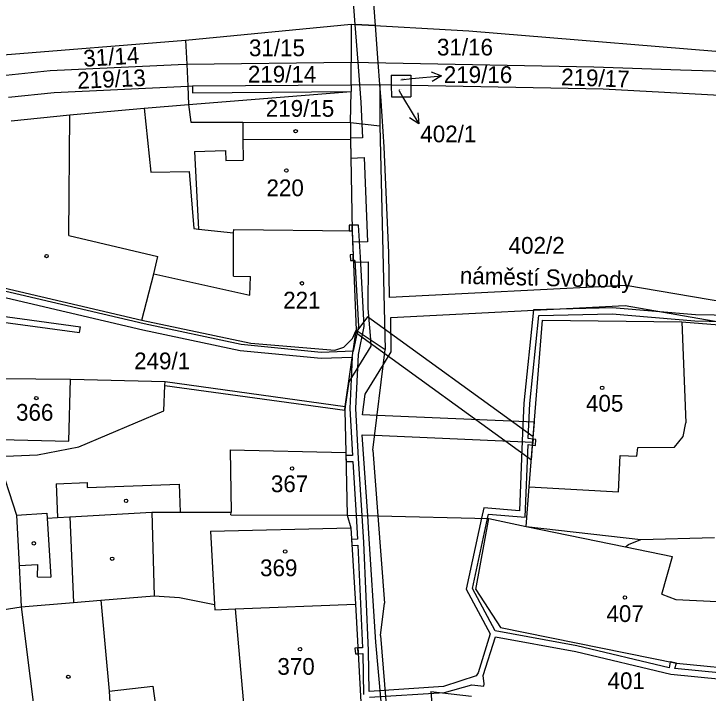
# Model space of a CAD drawing. Extents: x -785744 to -782822, y -1067550 to -1063910.
# Drawn here: x -783623.8 to -783553.3, y -1065320.1 to -1065251.1 of the extents above; entities that cross this region are included whole.
import ezdxf

# ---------------------------------------------------------------- set-up
doc = ezdxf.new("R2010")
doc.units = 0
for name, color, linetype in [('Hranice parcel', 7, 'Continuous'), ('Parcelní čísla', 7, 'Continuous'), ('Pop_ČP_popisy', 7, 'Continuous'), ('Vnitřní kresba', 7, 'Continuous'), ('Věcná břemena k části', 7, 'Continuous'), ('Značky budov', 7, 'Continuous')]:
    doc.layers.add(name, color=color, linetype=linetype)

msp = doc.modelspace()

# ---------------------------------------------------------------- linework, layer by layer
at = {"layer": 'Hranice parcel'}
for points in [[(-783606.38, -1065253.79), (-783589.58, -1065252.19)], [(-783589.58, -1065252.19), (-783589.55, -1065256.02)], [(-783589.58, -1065252.19), (-783577.61, -1065252.87)], [(-783577.61, -1065252.87), (-783547.17, -1065255.35)], [(-783624.91, -1065255.29), (-783606.38, -1065253.79)], [(-783606.38, -1065253.79), (-783606.27, -1065256.25)], [(-783606.27, -1065256.25), (-783589.55, -1065256.02)], [(-783589.57, -1065258.33), (-783589.55, -1065256.02)], [(-783589.55, -1065256.02), (-783564.92, -1065256.51)], [(-783620.13, -1065256.88), (-783607.13, -1065256.26)], [(-783607.13, -1065256.26), (-783606.27, -1065256.25)], [(-783606.27, -1065256.25), (-783606.17, -1065258.47)], [(-783564.92, -1065256.51), (-783556.11, -1065256.8)], [(-783556.11, -1065256.8), (-783547.15, -1065257.08)], [(-783624.66, -1065257.35), (-783620.13, -1065256.88)], [(-783585.5, -1065257.35), (-783585.49, -1065258.33)], [(-783585.5, -1065257.35), (-783583.5, -1065257.37)], [(-783583.5, -1065257.37), (-783583.5, -1065258.37)], [(-783606.17, -1065258.47), (-783606.09, -1065260.35)], [(-783589.57, -1065258.33), (-783586.66, -1065258.31)], [(-783589.57, -1065258.33), (-783589.56, -1065259.02)], [(-783586.66, -1065258.31), (-783585.49, -1065258.33)], [(-783585.49, -1065258.33), (-783583.5, -1065258.37)], [(-783585.49, -1065258.33), (-783585.47, -1065259.57)], [(-783583.5, -1065258.37), (-783563.98, -1065258.75)], [(-783583.5, -1065258.37), (-783583.49, -1065259.56)], [(-783563.98, -1065258.75), (-783547.12, -1065259.65)], [(-783606.09, -1065260.35), (-783589.56, -1065259.02)], [(-783589.65, -1065262.17), (-783589.56, -1065259.02)], [(-783585.47, -1065259.57), (-783583.49, -1065259.56)], [(-783610.61, -1065260.7), (-783606.09, -1065260.35)], [(-783606.09, -1065260.35), (-783605.84, -1065262.13)], [(-783618.13, -1065261.38), (-783610.61, -1065260.7)], [(-783610.61, -1065260.7), (-783609.92, -1065267.2)], [(-783624.1, -1065261.98), (-783618.13, -1065261.38)], [(-783605.84, -1065262.13), (-783600.57, -1065262.14)], [(-783600.57, -1065262.14), (-783589.65, -1065262.17)], [(-783589.65, -1065262.17), (-783589.62, -1065263.86)], [(-783589.62, -1065263.86), (-783589.47, -1065273.14)], [(-783609.92, -1065267.2), (-783606.01, -1065267.15)], [(-783606.01, -1065267.15), (-783605.56, -1065272.93)], [(-783605.56, -1065272.93), (-783605.06, -1065272.98)], [(-783605.06, -1065272.98), (-783601.51, -1065273.36)], [(-783601.51, -1065273.36), (-783601.47, -1065273.03)], [(-783601.47, -1065273.03), (-783589.47, -1065273.14)], [(-783589.47, -1065273.14), (-783589.06, -1065283.23)], [(-783625.46, -1065278.82), (-783610.84, -1065282.22)], [(-783610.84, -1065282.22), (-783599.77, -1065284.57)], [(-783571.47, -1065299.15), (-783570.13, -1065282.24)], [(-783570.13, -1065282.24), (-783555.99, -1065282.4)], [(-783555.99, -1065282.4), (-783551.33, -1065282.76)], [(-783590.17, -1065290.98), (-783589.06, -1065283.23)], [(-783589.42, -1065284.08), (-783589.06, -1065283.23)], [(-783590.3, -1065284.98), (-783589.42, -1065284.08)], [(-783599.77, -1065284.57), (-783591.22, -1065285.28)], [(-783591.22, -1065285.28), (-783590.3, -1065284.98)], [(-783625.11, -1065288.13), (-783618.08, -1065288.2)], [(-783618.08, -1065288.2), (-783608.46, -1065288.45)], [(-783608.51, -1065288.84), (-783608.46, -1065288.45)], [(-783608.46, -1065288.45), (-783590.17, -1065290.98)], [(-783608.6, -1065291.44), (-783608.51, -1065288.84)], [(-783590.22, -1065291.37), (-783590.17, -1065290.98)], [(-783590.22, -1065291.37), (-783590.11, -1065295.65)], [(-783617.24, -1065295.08), (-783608.6, -1065291.44)], [(-783621.42, -1065295.9), (-783617.24, -1065295.08)], [(-783625.53, -1065296.07), (-783621.42, -1065295.9)], [(-783625.53, -1065296.07), (-783623.56, -1065302.01)], [(-783590.11, -1065295.65), (-783589.98, -1065302.02)], [(-783571.78, -1065303.16), (-783571.47, -1065299.15)], [(-783623.56, -1065302.01), (-783620.47, -1065301.82)], [(-783620.47, -1065301.82), (-783620.44, -1065302.33)], [(-783618.15, -1065302.19), (-783609.82, -1065301.7)], [(-783609.82, -1065301.7), (-783606.95, -1065301.7)], [(-783606.95, -1065301.7), (-783601.77, -1065301.72)], [(-783601.78, -1065301.97), (-783601.77, -1065301.72)], [(-783601.78, -1065301.97), (-783589.98, -1065302.02)], [(-783623.56, -1065302.01), (-783623.3, -1065307.13)], [(-783620.44, -1065302.33), (-783619.4, -1065302.26)], [(-783619.4, -1065302.26), (-783618.15, -1065302.19)], [(-783589.98, -1065302.02), (-783589.61, -1065303.3)], [(-783589.98, -1065302.02), (-783586.87, -1065302.09)], [(-783586.87, -1065302.09), (-783575.57, -1065302.34)], [(-783576.91, -1065309.57), (-783575.57, -1065302.34)], [(-783575.57, -1065302.34), (-783571.78, -1065303.16)], [(-783589.61, -1065303.3), (-783589.12, -1065311.05)], [(-783571.78, -1065303.16), (-783560.13, -1065304.49)], [(-783560.13, -1065304.49), (-783552.66, -1065304.27)], [(-783623.3, -1065307.13), (-783623.09, -1065311.33)], [(-783576.91, -1065309.57), (-783574.41, -1065313.42)], [(-783615.01, -1065310.65), (-783609.59, -1065310.21)], [(-783609.59, -1065310.21), (-783607.01, -1065310.36)], [(-783607.01, -1065310.36), (-783603.45, -1065311.1)], [(-783623.09, -1065311.33), (-783617.76, -1065310.88)], [(-783617.76, -1065310.88), (-783615.01, -1065310.65)], [(-783603.45, -1065311.1), (-783603.43, -1065311.62)], [(-783601.35, -1065311.53), (-783589.12, -1065311.05)], [(-783589.12, -1065311.05), (-783588.44, -1065323.45)], [(-783631.46, -1065312.64), (-783623.09, -1065311.33)], [(-783603.43, -1065311.62), (-783601.35, -1065311.53)], [(-783574.41, -1065313.42), (-783556.53, -1065317.04)], [(-783556.53, -1065317.04), (-783541.28, -1065318.54)]]:
    msp.add_lwpolyline(points, dxfattribs=at)
at = {"layer": 'Pop_ČP_popisy'}
for p, q in [((-783583.39, -1065257.71), (-783580.405, -1065257.413)), ((-783584.24, -1065259.71), (-783582.7, -1065262.284))]:
    msp.add_line(p, q, dxfattribs=at)
for points in [[(-783581.449, -1065257.014), (-783580.405, -1065257.413), (-783581.35, -1065258.009)], [(-783584.52, -1065257.82), (-783583.39, -1065257.71)], [(-783584.74, -1065258.87), (-783584.24, -1065259.71)], [(-783582.784, -1065261.17), (-783582.7, -1065262.284), (-783583.642, -1065261.683)]]:
    msp.add_lwpolyline(points, dxfattribs=at)
at = {"layer": 'Vnitřní kresba'}
for points in [[(-783619.73, -1065259.13), (-783606.17, -1065258.47)], [(-783606.17, -1065258.47), (-783605.68, -1065258.45)], [(-783605.68, -1065258.45), (-783589.57, -1065258.33)], [(-783605.68, -1065258.45), (-783605.67, -1065259.14)], [(-783586.66, -1065258.31), (-783586.66, -1065262.5)], [(-783624.39, -1065259.6), (-783619.73, -1065259.13)], [(-783605.67, -1065259.14), (-783589.56, -1065259.02)], [(-783618.26, -1065273.63), (-783618.13, -1065261.38)], [(-783600.57, -1065262.14), (-783600.56, -1065263.89)], [(-783589.65, -1065262.17), (-783586.66, -1065262.5)], [(-783586.66, -1065262.5), (-783586.1, -1065285.19)], [(-783600.56, -1065263.89), (-783589.62, -1065263.86)], [(-783600.56, -1065263.89), (-783600.54, -1065265.99)], [(-783605.47, -1065265.1), (-783602.34, -1065264.99)], [(-783605.47, -1065265.1), (-783605.06, -1065272.98)], [(-783602.34, -1065264.99), (-783602.3, -1065266.01)], [(-783602.3, -1065266.01), (-783600.54, -1065265.99)], [(-783618.26, -1065273.63), (-783609.21, -1065275.77)], [(-783601.52, -1065277.76), (-783601.51, -1065273.36)], [(-783609.6, -1065277.52), (-783609.21, -1065275.77)], [(-783610.84, -1065282.22), (-783609.6, -1065277.52)], [(-783609.6, -1065277.52), (-783599.86, -1065279.69)], [(-783601.52, -1065277.76), (-783599.8, -1065277.8)], [(-783599.86, -1065279.69), (-783599.8, -1065277.8)], [(-783636.38, -1065280.26), (-783617.06, -1065282.89)], [(-783636.47, -1065280.86), (-783617.15, -1065283.49)], [(-783617.15, -1065283.49), (-783617.06, -1065282.89)], [(-783555.99, -1065282.4), (-783555.58, -1065292.65)], [(-783589.06, -1065283.23), (-783586.1, -1065285.19)], [(-783587.38, -1065295.42), (-783586.1, -1065285.19)], [(-783618.24, -1065294.51), (-783618.08, -1065288.2)], [(-783608.51, -1065288.84), (-783590.22, -1065291.37)], [(-783555.83, -1065294.04), (-783555.58, -1065292.65)], [(-783556.73, -1065295.13), (-783555.83, -1065294.04)], [(-783625.19, -1065294.33), (-783618.24, -1065294.51)], [(-783601.86, -1065295.37), (-783590.11, -1065295.65)], [(-783601.86, -1065295.37), (-783601.77, -1065301.72)], [(-783587.38, -1065295.42), (-783586.87, -1065302.09)], [(-783560.54, -1065296.04), (-783560.44, -1065295.16)], [(-783560.44, -1065295.16), (-783556.73, -1065295.13)], [(-783562.4, -1065299.64), (-783562.23, -1065295.95)], [(-783562.23, -1065295.95), (-783560.54, -1065296.04)], [(-783619.54, -1065298.83), (-783616.4, -1065298.71)], [(-783619.54, -1065298.83), (-783619.4, -1065302.26)], [(-783616.4, -1065298.71), (-783616.38, -1065299.21)], [(-783616.38, -1065299.21), (-783607.03, -1065298.86)], [(-783607.03, -1065298.86), (-783606.95, -1065301.7)], [(-783571.47, -1065299.15), (-783562.4, -1065299.64)], [(-783609.82, -1065301.7), (-783609.59, -1065310.21)], [(-783620.44, -1065302.33), (-783620.08, -1065308.32)], [(-783618.15, -1065302.19), (-783617.76, -1065310.88)], [(-783586.87, -1065302.09), (-783586.18, -1065310.96)], [(-783603.84, -1065303.63), (-783589.61, -1065303.3)], [(-783571.78, -1065303.16), (-783561.7, -1065305.22)], [(-783603.84, -1065303.63), (-783603.45, -1065311.1)], [(-783561.4, -1065304.98), (-783560.13, -1065304.49)], [(-783561.7, -1065305.22), (-783561.4, -1065304.98)], [(-783561.7, -1065305.22), (-783556.94, -1065306.21)], [(-783557.99, -1065310.05), (-783556.94, -1065306.21)], [(-783623.3, -1065307.13), (-783621.4, -1065307.03)], [(-783621.43, -1065308.27), (-783621.4, -1065307.03)], [(-783621.43, -1065308.27), (-783620.08, -1065308.32)], [(-783557.99, -1065310.05), (-783556.6, -1065310.57)], [(-783615.01, -1065310.65), (-783614.16, -1065319.88)], [(-783586.6, -1065314.24), (-783586.18, -1065310.96)], [(-783556.6, -1065310.57), (-783541.22, -1065311.31)], [(-783623.09, -1065311.33), (-783621.27, -1065325.88)], [(-783601.35, -1065311.53), (-783600.27, -1065323.85)], [(-783586.6, -1065314.24), (-783581.05, -1065382.16)], [(-783614.16, -1065319.88), (-783609.71, -1065319.36)], [(-783609.71, -1065319.36), (-783609.07, -1065324.04)], [(-783614.16, -1065319.88), (-783613.84, -1065324.99)], [(-783581.48, -1065319.9), (-783577.34, -1065320.39)], [(-783581.48, -1065319.9), (-783576.6, -1065381.41)]]:
    msp.add_lwpolyline(points, dxfattribs=at)
at = {"layer": 'Věcná břemena k části'}
for points in [[(-783589.53, -1065247.68), (-783589.19, -1065252.21)], [(-783587.11, -1065252.33), (-783587.45, -1065247.78)], [(-783587.11, -1065252.33), (-783589.19, -1065252.21)], [(-783589.19, -1065252.21), (-783588.9, -1065256.03)], [(-783589.19, -1065252.21), (-783587.11, -1065252.33)], [(-783586.83, -1065256.07), (-783587.11, -1065252.33)], [(-783588.9, -1065256.03), (-783588.72, -1065258.32)], [(-783586.66, -1065258.31), (-783586.83, -1065256.07)], [(-783588.72, -1065258.32), (-783588.59, -1065260.09)], [(-783586.53, -1065259.95), (-783586.66, -1065258.31)], [(-783588.59, -1065260.09), (-783588.47, -1065262.3)], [(-783586.21, -1065264.64), (-783586.53, -1065259.95)], [(-783588.47, -1065262.3), (-783588.4, -1065263.7)], [(-783588.4, -1065263.7), (-783589.62, -1065263.76)], [(-783589.62, -1065263.76), (-783589.62, -1065263.86)], [(-783589.62, -1065263.86), (-783589.59, -1065265.79)], [(-783585.74, -1065275.39), (-783586.21, -1065264.64)], [(-783589.59, -1065265.79), (-783588.25, -1065265.72)], [(-783588.25, -1065265.72), (-783587.9, -1065274.27)], [(-783589.78, -1065272.57), (-783589.77, -1065273.14)], [(-783589.48, -1065272.57), (-783589.78, -1065272.57)], [(-783589.47, -1065273.14), (-783589.48, -1065272.57)], [(-783588.81, -1065272.57), (-783589.48, -1065272.57)], [(-783589.48, -1065272.57), (-783589.47, -1065273.14)], [(-783588.63, -1065275.84), (-783588.81, -1065272.57)], [(-783589.77, -1065273.14), (-783589.47, -1065273.14)], [(-783589.47, -1065273.14), (-783589.42, -1065274.3)], [(-783587.9, -1065274.27), (-783589.42, -1065274.3)], [(-783589.42, -1065274.3), (-783589.34, -1065276.33)], [(-783589.42, -1065274.3), (-783589.37, -1065275.57)], [(-783589.37, -1065275.57), (-783589.67, -1065275.58)], [(-783589.67, -1065275.58), (-783589.65, -1065276.18)], [(-783589.35, -1065276.17), (-783589.37, -1065275.57)], [(-783589.37, -1065275.57), (-783589.35, -1065276.17)], [(-783588.23, -1065282.87), (-783588.63, -1065275.84)], [(-783585.66, -1065279.94), (-783585.74, -1065275.39)], [(-783589.65, -1065276.18), (-783589.35, -1065276.17)], [(-783589.35, -1065276.17), (-783589.21, -1065276.17)], [(-783589.34, -1065276.33), (-783587.85, -1065276.3)], [(-783589.21, -1065276.17), (-783588.83, -1065282.83)], [(-783587.85, -1065276.3), (-783587.86, -1065281.05)], [(-783561.66, -1065278.69), (-783585.66, -1065279.94)], [(-783551.49, -1065280.44), (-783561.66, -1065278.69)], [(-783610.59, -1065282.61), (-783625.85, -1065279.05)], [(-783626.33, -1065279.55), (-783610.73, -1065283.19)], [(-783585.52, -1065281.97), (-783561.72, -1065280.75)], [(-783561.72, -1065280.75), (-783552.02, -1065282.42)], [(-783587.86, -1065281.05), (-783587.61, -1065284.19)], [(-783571.03, -1065281.16), (-783572.02, -1065290.64)], [(-783563.04, -1065280.97), (-783571.03, -1065281.16)], [(-783554.6, -1065281.68), (-783563.04, -1065280.97)], [(-783587.92, -1065281.87), (-783589.1, -1065283.49)], [(-783571.07, -1065294.06), (-783587.92, -1065281.87)], [(-783585.5, -1065285.43), (-783585.52, -1065281.97)], [(-783571.42, -1065290.68), (-783570.49, -1065281.74)], [(-783570.49, -1065281.74), (-783563.06, -1065281.57)], [(-783563.06, -1065281.57), (-783554.64, -1065282.28)], [(-783550.8, -1065281.76), (-783554.6, -1065281.68)], [(-783600.74, -1065284.71), (-783610.59, -1065282.61)], [(-783588.83, -1065282.83), (-783589.37, -1065285.38)], [(-783588.83, -1065285.71), (-783588.23, -1065282.87)], [(-783554.64, -1065282.28), (-783550.32, -1065282.38)], [(-783610.73, -1065283.19), (-783600.84, -1065285.31)], [(-783589.1, -1065283.49), (-783571.25, -1065296.4)], [(-783587.61, -1065284.19), (-783587.56, -1065284.85)], [(-783592.6, -1065285.49), (-783600.74, -1065284.71)], [(-783587.56, -1065284.85), (-783589.81, -1065288.48)], [(-783600.84, -1065285.31), (-783592.62, -1065286.09)], [(-783589.37, -1065285.38), (-783592.6, -1065285.49)], [(-783589.09, -1065291.19), (-783588.83, -1065285.71)], [(-783586.29, -1065286.71), (-783585.5, -1065285.43)], [(-783592.62, -1065286.09), (-783589.45, -1065285.98)], [(-783589.45, -1065285.98), (-783589.69, -1065291.19)], [(-783588.16, -1065289.73), (-783586.29, -1065286.71)], [(-783589.81, -1065288.48), (-783590.17, -1065290.98)], [(-783588.43, -1065291.83), (-783588.16, -1065289.73)], [(-783572.02, -1065290.64), (-783572.18, -1065294.46)], [(-783571.57, -1065294.22), (-783571.42, -1065290.68)], [(-783590.17, -1065290.98), (-783590.22, -1065291.37)], [(-783590.22, -1065291.37), (-783590.11, -1065295.65)], [(-783589.69, -1065291.19), (-783589.44, -1065295.97)], [(-783588.82, -1065296.25), (-783589.09, -1065291.19)], [(-783586.94, -1065291.89), (-783588.43, -1065291.83)], [(-783570.95, -1065292.59), (-783586.94, -1065291.89)], [(-783571.11, -1065294.61), (-783570.95, -1065292.59)], [(-783588.44, -1065293.86), (-783587.19, -1065293.91)], [(-783587.89, -1065302.07), (-783588.44, -1065293.86)], [(-783587.19, -1065293.91), (-783571.11, -1065294.61)], [(-783571.09, -1065294.31), (-783571.57, -1065294.22)], [(-783571.25, -1065296.4), (-783571.07, -1065294.06)], [(-783572.18, -1065294.46), (-783572.47, -1065301.57)], [(-783571.89, -1065302.23), (-783571.59, -1065294.83)], [(-783571.59, -1065294.83), (-783571.13, -1065294.91)], [(-783571.11, -1065294.61), (-783571.13, -1065294.91)], [(-783571.13, -1065294.91), (-783571.11, -1065294.61)], [(-783571.13, -1065294.91), (-783570.83, -1065294.93)], [(-783571.09, -1065294.31), (-783571.11, -1065294.61)], [(-783571.11, -1065294.61), (-783571.09, -1065294.31)], [(-783570.79, -1065294.33), (-783571.09, -1065294.31)], [(-783570.83, -1065294.93), (-783570.79, -1065294.33)], [(-783590.11, -1065295.65), (-783589.98, -1065302.02)], [(-783590.1, -1065295.96), (-783590.09, -1065296.56)], [(-783589.44, -1065295.97), (-783590.1, -1065295.96)], [(-783588.46, -1065302.05), (-783588.82, -1065296.25)], [(-783590.09, -1065296.56), (-783589.4, -1065296.57)], [(-783589.4, -1065296.57), (-783589.06, -1065302.04)], [(-783576.1, -1065301.26), (-783576.33, -1065302.32)], [(-783572.47, -1065301.57), (-783576.1, -1065301.26)], [(-783575.71, -1065302.34), (-783575.62, -1065301.9)], [(-783575.62, -1065301.9), (-783571.89, -1065302.23)], [(-783589.98, -1065302.02), (-783589.61, -1065303.3)], [(-783589.06, -1065302.04), (-783588.91, -1065304.45)], [(-783588.29, -1065304.78), (-783588.46, -1065302.05)], [(-783587.77, -1065303.89), (-783587.89, -1065302.07)], [(-783576.33, -1065302.32), (-783577.87, -1065309.53)], [(-783577.23, -1065309.45), (-783575.71, -1065302.34)], [(-783589.61, -1065303.3), (-783589.12, -1065311.05)], [(-783586.01, -1065326.59), (-783587.05, -1065314.9), (-783587.77, -1065303.89)], [(-783588.91, -1065304.45), (-783589.53, -1065304.5)], [(-783589.53, -1065304.5), (-783589.5, -1065305.1)], [(-783587.79, -1065315.75), (-783588.29, -1065304.78)], [(-783589.5, -1065305.1), (-783588.88, -1065305.05)], [(-783588.88, -1065305.05), (-783588.41, -1065315.47)], [(-783577.87, -1065309.53), (-783575.45, -1065314.06)], [(-783574.93, -1065313.76), (-783577.23, -1065309.45)], [(-783589.12, -1065311.05), (-783588.44, -1065323.45)], [(-783566.64, -1065315.28), (-783574.93, -1065313.76)], [(-783575.45, -1065314.06), (-783576.68, -1065318.03)], [(-783576.14, -1065318.29), (-783574.92, -1065314.37)], [(-783574.92, -1065314.37), (-783566.76, -1065315.86)], [(-783557.27, -1065317.5), (-783566.64, -1065315.28)], [(-783588.88, -1065315.48), (-783589.18, -1065315.5)], [(-783589.18, -1065315.5), (-783589.14, -1065316.09)], [(-783589.14, -1065316.09), (-783588.84, -1065316.08)], [(-783588.41, -1065315.47), (-783588.88, -1065315.48)], [(-783588.84, -1065316.08), (-783588.88, -1065315.48)], [(-783588.88, -1065315.48), (-783588.84, -1065316.08)], [(-783588.84, -1065316.08), (-783588.39, -1065316.07)], [(-783588.39, -1065316.07), (-783588.33, -1065320.23)], [(-783587.73, -1065319.9), (-783587.79, -1065315.75)], [(-783566.76, -1065315.86), (-783557.09, -1065318.16)], [(-783557.15, -1065316.92), (-783557.27, -1065317.5)], [(-783556.53, -1065317.04), (-783557.15, -1065316.92)], [(-783556.68, -1065317.59), (-783556.53, -1065317.04)], [(-783576.68, -1065318.03), (-783576.88, -1065318.32)], [(-783557.09, -1065318.16), (-783551.95, -1065318.65)], [(-783551.87, -1065318.05), (-783556.68, -1065317.59)], [(-783576.88, -1065318.32), (-783580.18, -1065319.42)], [(-783576.07, -1065319.13), (-783576.14, -1065318.29)], [(-783580.18, -1065319.42), (-783587.73, -1065319.9)], [(-783580.08, -1065320.02), (-783577.32, -1065319.25)], [(-783577.32, -1065319.25), (-783576.1, -1065319.38)], [(-783576.1, -1065319.38), (-783576.07, -1065319.13)], [(-783587.71, -1065320.5), (-783580.08, -1065320.02)]]:
    msp.add_lwpolyline(points, dxfattribs=at)
at = {"layer": 'Značky budov'}
for centre in [(-783595.21, -1065263.05), (-783596.15, -1065267.03), (-783620.51, -1065275.72), (-783594.57, -1065278.48), (-783564.07, -1065289.09), (-783621.55, -1065290.13), (-783595.57, -1065297.28), (-783612.43, -1065300.56), (-783621.8, -1065304.87), (-783596.27, -1065305.7), (-783613.85, -1065306.44), (-783561.76, -1065310.37), (-783594.76, -1065315.62), (-783618.3, -1065318.42)]:
    msp.add_circle(centre, 0.175, dxfattribs=at)

# ---------------------------------------------------------------- texts
at = {"layer": 'Parcelní čísla'}
for s, height, p in [('31/15', 1.7, (-783599.95, -1065255.43)), ('31/16', 1.7, (-783580.85, -1065255.36)), ('219/14', 1.7, (-783600.06, -1065258.11)), ('219/16', 0.1, (-783584.52, -1065257.82)), ('402/1', 0.1, (-783584.74, -1065258.87)), ('219/15', 1.7, (-783598.24, -1065261.58)), ('220', 1.7, (-783598.17, -1065269.64)), ('402/2', 1.7, (-783573.57, -1065275.48)), ('221', 1.7, (-783596.47, -1065281.04)), ('405', 1.7, (-783565.71, -1065291.51)), ('366', 1.7, (-783623.61, -1065292.43)), ('367', 1.7, (-783597.72, -1065299.68)), ('369', 1.7, (-783598.82, -1065308.21)), ('407', 1.7, (-783563.63, -1065312.86)), ('370', 1.7, (-783597.06, -1065318.22)), ('401', 1.7, (-783563.52, -1065319.67))]:
    msp.add_text(s, height=height, dxfattribs=at).set_placement(p)
for s, rotation, p in [('31/14', 3.44538, (-783616.73, -1065256.51)), ('219/13', 2.49651, (-783617.35, -1065258.75)), ('219/17', 358.00002, (-783568.26, -1065258.37))]:
    msp.add_text(s, height=1.7, rotation=rotation, dxfattribs=at).set_placement(p)
at = {"layer": 'Pop_ČP_popisy'}
for s, p in [('219/16', (-783580.157, -1065258.15)), ('402/1', (-783582.542, -1065264.17)), ('249/1', (-783611.614, -1065287.21))]:
    msp.add_text(s, height=1.7, dxfattribs=at).set_placement(p)
msp.add_text('náměstí Svobody', height=1.7, rotation=358.45533, dxfattribs=at).set_placement((-783578.54, -1065278.52))

doc.saveas('drawing.dxf')
